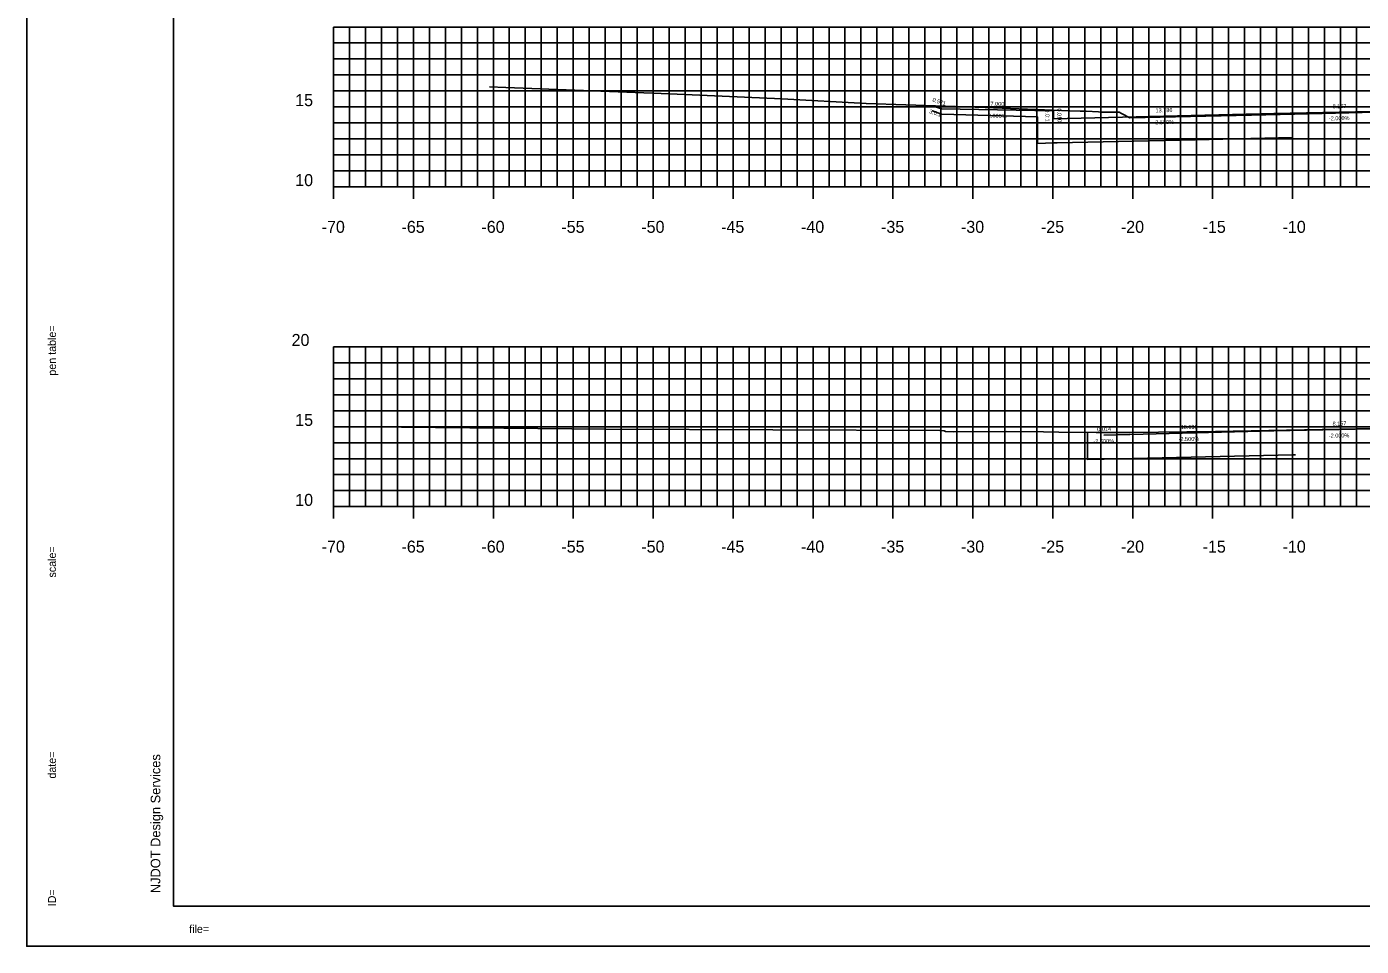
# Model space of a CAD drawing. Extents: x 40011 to 50684, y 49949 to 72236.
# Drawn here: x 40781.9 to 40865.4, y 67867.7 to 67925.2 of the extents above; entities that cross this region are included whole.
import ezdxf

# ---------------------------------------------------------------- set-up
doc = ezdxf.new("R2010")
doc.units = 0
for name, color, linetype in [('1', 7, 'Continuous'), ('10', 7, 'Continuous'), ('41', 7, 'Continuous'), ('51', 7, 'Continuous'), ('52', 7, 'Continuous'), ('53', 7, 'Continuous'), ('54', 7, 'Continuous'), ('55', 7, 'Continuous'), ('57', 7, 'Continuous'), ('58', 7, 'Continuous'), ('59', 7, 'Continuous')]:
    doc.layers.add(name, color=color, linetype=linetype)

msp = doc.modelspace()

# ---------------------------------------------------------------- linework, layer by layer
at = {"layer": '1'}
for p, q in [((40791.121, 67975.196), (40791.121, 67870.196)), ((40791.121, 67870.196), (40956.121, 67870.196)), ((40956.621, 67867.696), (40781.926, 67867.696))]:
    msp.add_line(p, q, dxfattribs=at)
at = {"layer": '41'}
for points in [[(40781.926, 67977.696), (40956.621, 67977.696), (40956.621, 67867.696), (40781.926, 67867.696)], [(40791.121, 67975.196), (40956.121, 67975.196), (40956.121, 67870.196), (40791.121, 67870.196)]]:
    msp.add_lwpolyline(points, close=True, dxfattribs=at)
at = {"layer": '51'}
for p, q in [((40801.121, 67915.196), (40801.121, 67925.196)), ((40801.121, 67925.196), (40801.871, 67925.196)), ((40801.121, 67920.196), (40801.871, 67920.196)), ((40801.121, 67915.196), (40801.871, 67915.196)), ((40801.121, 67895.196), (40801.121, 67905.196)), ((40801.121, 67905.196), (40801.871, 67905.196)), ((40801.121, 67900.196), (40801.871, 67900.196)), ((40801.121, 67895.196), (40801.871, 67895.196))]:
    msp.add_line(p, q, dxfattribs=at)
at = {"layer": '52'}
for p, q in [((40801.121, 67915.196), (40941.121, 67915.196)), ((40801.121, 67914.446), (40801.121, 67915.196)), ((40806.121, 67914.446), (40806.121, 67915.196)), ((40811.121, 67914.446), (40811.121, 67915.196)), ((40816.121, 67914.446), (40816.121, 67915.196)), ((40821.121, 67914.446), (40821.121, 67915.196)), ((40826.121, 67914.446), (40826.121, 67915.196)), ((40831.121, 67914.446), (40831.121, 67915.196)), ((40836.121, 67914.446), (40836.121, 67915.196)), ((40841.121, 67914.446), (40841.121, 67915.196)), ((40846.121, 67914.446), (40846.121, 67915.196)), ((40851.121, 67914.446), (40851.121, 67915.196)), ((40856.121, 67914.446), (40856.121, 67915.196)), ((40861.121, 67914.446), (40861.121, 67915.196)), ((40801.121, 67895.196), (40941.121, 67895.196)), ((40801.121, 67894.446), (40801.121, 67895.196)), ((40806.121, 67894.446), (40806.121, 67895.196)), ((40811.121, 67894.446), (40811.121, 67895.196)), ((40816.121, 67894.446), (40816.121, 67895.196)), ((40821.121, 67894.446), (40821.121, 67895.196)), ((40826.121, 67894.446), (40826.121, 67895.196)), ((40831.121, 67894.446), (40831.121, 67895.196)), ((40836.121, 67894.446), (40836.121, 67895.196)), ((40841.121, 67894.446), (40841.121, 67895.196)), ((40846.121, 67894.446), (40846.121, 67895.196)), ((40851.121, 67894.446), (40851.121, 67895.196)), ((40856.121, 67894.446), (40856.121, 67895.196)), ((40861.121, 67894.446), (40861.121, 67895.196))]:
    msp.add_line(p, q, dxfattribs=at)
at = {"layer": '53'}
for p, q in [((40801.121, 67924.196), (40941.121, 67924.196)), ((40801.121, 67923.196), (40941.121, 67923.196)), ((40801.121, 67922.196), (40941.121, 67922.196)), ((40801.121, 67921.196), (40941.121, 67921.196)), ((40801.121, 67919.196), (40941.121, 67919.196)), ((40801.121, 67918.196), (40941.121, 67918.196)), ((40801.121, 67917.196), (40941.121, 67917.196)), ((40801.121, 67916.196), (40941.121, 67916.196)), ((40801.121, 67904.196), (40941.121, 67904.196)), ((40801.121, 67903.196), (40941.121, 67903.196)), ((40801.121, 67902.196), (40941.121, 67902.196)), ((40801.121, 67901.196), (40941.121, 67901.196)), ((40801.121, 67899.196), (40941.121, 67899.196)), ((40801.121, 67898.196), (40941.121, 67898.196)), ((40801.121, 67897.196), (40941.121, 67897.196)), ((40801.121, 67896.196), (40941.121, 67896.196))]:
    msp.add_line(p, q, dxfattribs=at)
at = {"layer": '54'}
for p, q in [((40802.121, 67915.196), (40802.121, 67925.196)), ((40803.121, 67915.196), (40803.121, 67925.196)), ((40804.121, 67915.196), (40804.121, 67925.196)), ((40805.121, 67915.196), (40805.121, 67925.196)), ((40807.121, 67915.196), (40807.121, 67925.196)), ((40808.121, 67915.196), (40808.121, 67925.196)), ((40809.121, 67915.196), (40809.121, 67925.196)), ((40810.121, 67915.196), (40810.121, 67925.196)), ((40812.121, 67915.196), (40812.121, 67925.196)), ((40813.121, 67915.196), (40813.121, 67925.196)), ((40814.121, 67915.196), (40814.121, 67925.196)), ((40815.121, 67915.196), (40815.121, 67925.196)), ((40817.121, 67915.196), (40817.121, 67925.196)), ((40818.121, 67915.196), (40818.121, 67925.196)), ((40819.121, 67915.196), (40819.121, 67925.196)), ((40820.121, 67915.196), (40820.121, 67925.196)), ((40822.121, 67915.196), (40822.121, 67925.196)), ((40823.121, 67915.196), (40823.121, 67925.196)), ((40824.121, 67915.196), (40824.121, 67925.196)), ((40825.121, 67915.196), (40825.121, 67925.196)), ((40827.121, 67915.196), (40827.121, 67925.196)), ((40828.121, 67915.196), (40828.121, 67925.196)), ((40829.121, 67915.196), (40829.121, 67925.196)), ((40830.121, 67915.196), (40830.121, 67925.196)), ((40832.121, 67915.196), (40832.121, 67925.196)), ((40833.121, 67915.196), (40833.121, 67925.196)), ((40834.121, 67915.196), (40834.121, 67925.196)), ((40835.121, 67915.196), (40835.121, 67925.196)), ((40837.121, 67915.196), (40837.121, 67925.196)), ((40838.121, 67915.196), (40838.121, 67925.196)), ((40839.121, 67915.196), (40839.121, 67925.196)), ((40840.121, 67915.196), (40840.121, 67925.196)), ((40842.121, 67915.196), (40842.121, 67925.196)), ((40843.121, 67915.196), (40843.121, 67925.196)), ((40844.121, 67915.196), (40844.121, 67925.196)), ((40845.121, 67915.196), (40845.121, 67925.196)), ((40847.121, 67915.196), (40847.121, 67925.196)), ((40848.121, 67915.196), (40848.121, 67925.196)), ((40849.121, 67915.196), (40849.121, 67925.196)), ((40850.121, 67915.196), (40850.121, 67925.196)), ((40852.121, 67915.196), (40852.121, 67925.196)), ((40853.121, 67915.196), (40853.121, 67925.196)), ((40854.121, 67915.196), (40854.121, 67925.196)), ((40855.121, 67915.196), (40855.121, 67925.196)), ((40857.121, 67915.196), (40857.121, 67925.196)), ((40858.121, 67915.196), (40858.121, 67925.196)), ((40859.121, 67915.196), (40859.121, 67925.196)), ((40860.121, 67915.196), (40860.121, 67925.196)), ((40862.121, 67915.196), (40862.121, 67925.196)), ((40863.121, 67915.196), (40863.121, 67925.196)), ((40864.121, 67915.196), (40864.121, 67925.196)), ((40865.121, 67915.196), (40865.121, 67925.196)), ((40802.121, 67895.196), (40802.121, 67905.196)), ((40803.121, 67895.196), (40803.121, 67905.196)), ((40804.121, 67895.196), (40804.121, 67905.196)), ((40805.121, 67895.196), (40805.121, 67905.196)), ((40807.121, 67895.196), (40807.121, 67905.196)), ((40808.121, 67895.196), (40808.121, 67905.196)), ((40809.121, 67895.196), (40809.121, 67905.196)), ((40810.121, 67895.196), (40810.121, 67905.196)), ((40812.121, 67895.196), (40812.121, 67905.196)), ((40813.121, 67895.196), (40813.121, 67905.196)), ((40814.121, 67895.196), (40814.121, 67905.196)), ((40815.121, 67895.196), (40815.121, 67905.196)), ((40817.121, 67895.196), (40817.121, 67905.196)), ((40818.121, 67895.196), (40818.121, 67905.196)), ((40819.121, 67895.196), (40819.121, 67905.196)), ((40820.121, 67895.196), (40820.121, 67905.196)), ((40822.121, 67895.196), (40822.121, 67905.196)), ((40823.121, 67895.196), (40823.121, 67905.196)), ((40824.121, 67895.196), (40824.121, 67905.196)), ((40825.121, 67895.196), (40825.121, 67905.196)), ((40827.121, 67895.196), (40827.121, 67905.196)), ((40828.121, 67895.196), (40828.121, 67905.196)), ((40829.121, 67895.196), (40829.121, 67905.196)), ((40830.121, 67895.196), (40830.121, 67905.196)), ((40832.121, 67895.196), (40832.121, 67905.196)), ((40833.121, 67895.196), (40833.121, 67905.196)), ((40834.121, 67895.196), (40834.121, 67905.196)), ((40835.121, 67895.196), (40835.121, 67905.196)), ((40837.121, 67895.196), (40837.121, 67905.196)), ((40838.121, 67895.196), (40838.121, 67905.196)), ((40839.121, 67895.196), (40839.121, 67905.196)), ((40840.121, 67895.196), (40840.121, 67905.196)), ((40842.121, 67895.196), (40842.121, 67905.196)), ((40843.121, 67895.196), (40843.121, 67905.196)), ((40844.121, 67895.196), (40844.121, 67905.196)), ((40845.121, 67895.196), (40845.121, 67905.196)), ((40847.121, 67895.196), (40847.121, 67905.196)), ((40848.121, 67895.196), (40848.121, 67905.196)), ((40849.121, 67895.196), (40849.121, 67905.196)), ((40850.121, 67895.196), (40850.121, 67905.196)), ((40852.121, 67895.196), (40852.121, 67905.196)), ((40853.121, 67895.196), (40853.121, 67905.196)), ((40854.121, 67895.196), (40854.121, 67905.196)), ((40855.121, 67895.196), (40855.121, 67905.196)), ((40857.121, 67895.196), (40857.121, 67905.196)), ((40858.121, 67895.196), (40858.121, 67905.196)), ((40859.121, 67895.196), (40859.121, 67905.196)), ((40860.121, 67895.196), (40860.121, 67905.196)), ((40862.121, 67895.196), (40862.121, 67905.196)), ((40863.121, 67895.196), (40863.121, 67905.196)), ((40864.121, 67895.196), (40864.121, 67905.196)), ((40865.121, 67895.196), (40865.121, 67905.196))]:
    msp.add_line(p, q, dxfattribs=at)
at = {"layer": '55'}
for p, q in [((40801.121, 67925.196), (40941.121, 67925.196)), ((40801.121, 67915.196), (40801.121, 67925.196)), ((40806.121, 67915.196), (40806.121, 67925.196)), ((40811.121, 67915.196), (40811.121, 67925.196)), ((40816.121, 67915.196), (40816.121, 67925.196)), ((40821.121, 67915.196), (40821.121, 67925.196)), ((40826.121, 67915.196), (40826.121, 67925.196)), ((40831.121, 67915.196), (40831.121, 67925.196)), ((40836.121, 67915.196), (40836.121, 67925.196)), ((40841.121, 67915.196), (40841.121, 67925.196)), ((40846.121, 67915.196), (40846.121, 67925.196)), ((40851.121, 67915.196), (40851.121, 67925.196)), ((40856.121, 67915.196), (40856.121, 67925.196)), ((40861.121, 67915.196), (40861.121, 67925.196)), ((40801.121, 67920.196), (40941.121, 67920.196)), ((40801.121, 67915.196), (40941.121, 67915.196)), ((40801.121, 67905.196), (40941.121, 67905.196)), ((40801.121, 67895.196), (40801.121, 67905.196)), ((40806.121, 67895.196), (40806.121, 67905.196)), ((40811.121, 67895.196), (40811.121, 67905.196)), ((40816.121, 67895.196), (40816.121, 67905.196)), ((40821.121, 67895.196), (40821.121, 67905.196)), ((40826.121, 67895.196), (40826.121, 67905.196)), ((40831.121, 67895.196), (40831.121, 67905.196)), ((40836.121, 67895.196), (40836.121, 67905.196)), ((40841.121, 67895.196), (40841.121, 67905.196)), ((40846.121, 67895.196), (40846.121, 67905.196)), ((40851.121, 67895.196), (40851.121, 67905.196)), ((40856.121, 67895.196), (40856.121, 67905.196)), ((40861.121, 67895.196), (40861.121, 67905.196)), ((40801.121, 67900.196), (40941.121, 67900.196)), ((40801.121, 67895.196), (40941.121, 67895.196))]:
    msp.add_line(p, q, dxfattribs=at)
at = {"layer": '57'}
for points in [[(40810.872, 67921.463), (40811.908, 67921.405), (40822.157, 67921.011), (40829.163, 67920.704), (40834.446, 67920.417), (40841.886, 67920.158), (40847.189, 67919.951), (40847.842, 67919.924), (40848.216, 67919.931), (40848.978, 67919.881), (40849.176, 67919.879), (40850.271, 67919.865), (40850.417, 67919.786), (40850.95, 67919.508), (40858.552, 67919.674), (40862.133, 67919.768), (40869.635, 67919.943)], [(40801.121, 67900.203), (40818.168, 67900.052), (40839.053, 67899.956), (40839.316, 67899.928), (40839.407, 67899.9), (40839.928, 67899.871), (40843.23, 67899.889), (40845.542, 67899.881), (40846.489, 67899.857), (40848.825, 67899.841), (40850.937, 67899.831), (40856.304, 67899.905), (40870.755, 67900.163)]]:
    msp.add_lwpolyline(points, dxfattribs=at)
at = {"layer": '58'}
for points in [[(40838.587, 67919.943), (40839.158, 67919.753), (40839.184, 67919.752), (40845.156, 67919.583), (40845.156, 67919.573), (40845.166, 67917.913), (40845.173, 67917.914), (40846.168, 67917.942), (40846.405, 67917.947), (40855.028, 67918.147), (40861.121, 67918.288)], [(40848.292, 67899.81), (40848.302, 67898.157), (40848.302, 67898.141), (40849.303, 67898.169), (40849.304, 67898.169), (40849.328, 67898.169), (40861.121, 67898.439), (40861.303, 67898.443)]]:
    msp.add_lwpolyline(points, dxfattribs=at)
at = {"layer": '59'}
for points in [[(40838.587, 67920.273), (40839.158, 67920.083), (40846.158, 67919.943), (40846.168, 67919.443), (40859.954, 67919.787), (40868.121, 67919.951), (40871.121, 67920.011), (40871.121, 67920.011), (40876.621, 67919.928), (40883.221, 67919.796), (40892.218, 67919.571), (40892.228, 67920.071), (40899.228, 67920.211), (40900.558, 67919.768)], [(40849.304, 67899.67), (40849.318, 67899.67), (40859.954, 67899.936), (40868.11, 67900.099), (40868.121, 67900.1), (40871.117, 67900.16), (40871.121, 67900.16), (40871.121, 67900.16), (40876.614, 67900.077), (40876.621, 67900.077), (40882.114, 67899.967), (40882.121, 67899.967), (40891.052, 67899.744), (40891.063, 67899.744), (40891.073, 67900.243), (40891.073, 67900.244), (40898.064, 67900.383), (40898.073, 67900.384), (40899.325, 67899.966), (40899.326, 67899.966)]]:
    msp.add_lwpolyline(points, dxfattribs=at)

# ---------------------------------------------------------------- texts
at = {"layer": '1'}
for s, height, rotation, p in [('...................pentable..................', 0.0072, 90, (40783.758, 67907.374)), ('pen table=', 0.5, 90, (40783.758, 67903.39)), ('scale=', 0.5, 90, (40783.758, 67890.762)), ('......scale......', 0.0072, 90, (40783.758, 67893.207)), ('.......time......', 0.0072, 90, (40783.758, 67880.374)), ('date=', 0.5, 90, (40783.758, 67878.186)), ('NJDOT Design Services', 0.6, 90, (40790.287, 67871.018)), ('ID=', 0.5, 90, (40783.758, 67870.2)), ('............who............', 0.0072, 90, (40783.758, 67871.529)), ('file=', 0.5, 360, (40792.094, 67868.529)), ('...................bob..................', 0.0072, 360, (40793.759, 67868.529))]:
    msp.add_text(s, height=height, rotation=rotation, dxfattribs=at).set_placement(p)
at = {"layer": '10'}
for s, rotation, p in [('0.571', 341.56505, (40838.569, 67920.543)), ('7.000', 358.85424, (40842.222, 67920.272)), ('0.010', 271.14576, (40846.405, 67920.101)), ('13.786', 1.4321, (40852.552, 67919.852)), ('8.167', 1.14576, (40863.63, 67920.111)), ('3.0:1', 341.56505, (40838.372, 67919.818)), ('2.000%', 358.85424, (40842.057, 67919.525)), ('0.0:1', 271.14576, (40845.656, 67920.043)), ('-2.500%', 1.4321, (40852.423, 67919.099)), ('-2.000%', 1.14576, (40863.397, 67919.356)), ('0.014', 1.4321, (40848.902, 67899.91)), ('10.636', 1.4321, (40854.125, 67900.041)), ('8.157', 1.14576, (40863.626, 67900.26)), ('-2.500%', 1.4321, (40848.673, 67899.154)), ('-2.500%', 1.4321, (40853.998, 67899.287)), ('-2.000%', 1.14576, (40863.392, 67899.505))]:
    msp.add_text(s, height=0.25, rotation=rotation, dxfattribs=at).set_placement(p)
at = {"layer": '51'}
for s, height, p in [('15', 0.75, (40798.727, 67920.246)), ('10', 0.75, (40798.727, 67915.246)), ('-', 0.0001, (40801.121, 67915.196)), ('20', 0.75, (40798.5, 67905.246)), ('15', 0.75, (40798.727, 67900.246)), ('10', 0.75, (40798.727, 67895.246)), ('-', 0.0001, (40801.121, 67895.196))]:
    msp.add_text(s, height=height, dxfattribs=at).set_placement(p)
at = {"layer": '52'}
for s, p in [('-70', (40800.381, 67912.321)), ('-65', (40805.376, 67912.321)), ('-60', (40810.376, 67912.321)), ('-55', (40815.378, 67912.321)), ('-50', (40820.378, 67912.321)), ('-45', (40825.372, 67912.321)), ('-40', (40830.372, 67912.321)), ('-35', (40835.377, 67912.321)), ('-30', (40840.377, 67912.321)), ('-25', (40845.381, 67912.321)), ('-20', (40850.381, 67912.321)), ('-15', (40855.495, 67912.321)), ('-10', (40860.495, 67912.321)), ('-70', (40800.381, 67892.321)), ('-65', (40805.376, 67892.321)), ('-60', (40810.376, 67892.321)), ('-55', (40815.378, 67892.321)), ('-50', (40820.378, 67892.321)), ('-45', (40825.372, 67892.321)), ('-40', (40830.372, 67892.321)), ('-35', (40835.377, 67892.321)), ('-30', (40840.377, 67892.321)), ('-25', (40845.381, 67892.321)), ('-20', (40850.381, 67892.321)), ('-15', (40855.495, 67892.321)), ('-10', (40860.495, 67892.321))]:
    msp.add_text(s, height=0.75, dxfattribs=at).set_placement(p)

doc.saveas('drawing.dxf')
